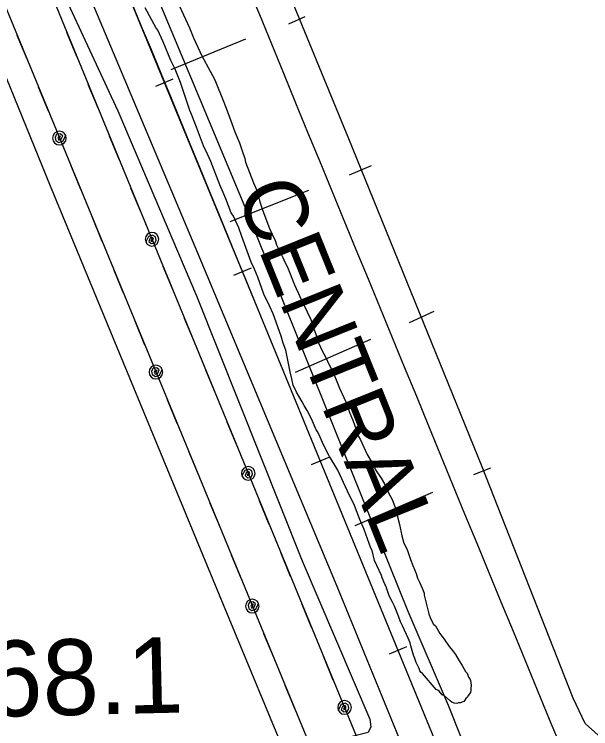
# Model space of a CAD drawing. Extents: x 3329297 to 3367176, y 649250 to 674653.
# Drawn here: x 3342641 to 3343401, y 667410 to 668353 of the extents above; entities that cross this region are included whole.
import ezdxf

# ---------------------------------------------------------------- set-up
doc = ezdxf.new("R2010")
doc.units = 0
for name, color, linetype in [('V-DTCH-CNTR', 7, 'Continuous'), ('V-RAIL-IDEN', 7, 'Continuous'), ('V-RAIL-TRAK', 7, 'Continuous'), ('V-RIVR-EDGE', 7, 'Continuous'), ('V-ROAD-CNTR', 7, 'Continuous'), ('V-SITE-VEGE', 7, 'Continuous'), ('V-SURV-IDEN', 7, 'Continuous'), ('V-TOPO-SHOR', 7, 'Continuous'), ('V-UTIL-LINE', 7, 'Continuous')]:
    doc.layers.add(name, color=color, linetype=linetype)

msp = doc.modelspace()

# ---------------------------------------------------------------- linework, layer by layer
at = {"layer": 'V-DTCH-CNTR'}
msp.add_lwpolyline([(3342711.14, 668367.54), (3342777.28, 668225.63), (3342880.89, 667981.41), (3343020.51, 667631.63), (3343109.98, 667422.78), (3343111.18, 667412.45), (3343107.47, 667405.12), (3343084.54, 667399.45), (3342918.2, 667366.68), (3342713.17, 667343.6), (3342475.06, 667329.62), (3342352.48, 667320.9), (3342337.13, 667325.89), (3342325.57, 667335.82), (3342259.68, 667450.6), (3342068.64, 667768.07), (3341916.57, 667985.68), (3341762.81, 668205.61)], dxfattribs=at)
at = {"layer": 'V-RAIL-TRAK'}
for points in [[(3345872.39, 660898.26), (3345202.62, 662524.79), (3345202.63, 662524.76), (3343834.7, 665838.96), (3343834.66, 665839.05), (3342962.13, 667964.33), (3342962.13, 667964.33), (3342142.3, 669950.69), (3342142.3, 669950.69), (3341846.64, 670653.15)], [(3342827.35, 668258.11), (3342850.46, 668267.65)], [(3342930.36, 668008.53), (3342953.47, 668018.07)], [(3343834.66, 665839.05), (3342962.13, 667964.33)], [(3343032.98, 667758.83), (3343056.11, 667768.33)], [(3343135.53, 667509.06), (3343158.65, 667518.56)]]:
    msp.add_lwpolyline(points, dxfattribs=at)
msp.add_arc((2259538.36, 221964.12), 1171632.73, 22.3749135, 22.47999961, dxfattribs=at)
at = {"layer": 'V-RIVR-EDGE'}
msp.add_spline([(3342816.41, 664076.7), (3342812.76, 664100.73), (3342811.24, 664114.69), (3342810.49, 664125.17), (3342811.67, 664129.43), (3342815.94, 664131.36), (3342822.14, 664130.96), (3342827.58, 664133.66), (3342827.98, 664138.7), (3342825.71, 664163.52), (3342823.01, 664169.35), (3342818.01, 664185.26), (3342816.5, 664200), (3342816.91, 664208.92), (3342818.1, 664220.94), (3342817.34, 664227.14), (3342814.66, 664243.44), (3342809.27, 664257.41), (3342808.51, 664264.01), (3342808.92, 664272.54), (3342814.79, 664296.18), (3342814.82, 664305.49), (3342810.59, 664319.46), (3342799.78, 664338.87), (3342790.88, 664350.14), (3342779.66, 664360.25), (3342778.51, 664365.3), (3342779.3, 664369.17), (3342779.69, 664370.72), (3342785.91, 664376.91), (3342798.35, 664388.13), (3342804.18, 664396.26), (3342807.71, 664410.21), (3342807.34, 664416.8), (3342805.02, 664421.46), (3342805.03, 664424.18), (3342805.05, 664435.04), (3342805.48, 664451.32), (3342803.59, 664468.39), (3342800.14, 664485.46), (3342800.15, 664492.05), (3342800.55, 664495.93), (3342805.6, 664499.41), (3342810.27, 664507.15), (3342811.45, 664513.74), (3342812.65, 664526.54), (3342808.84, 664554.08), (3342808.48, 664564.55), (3342811.98, 664571.52), (3342819.76, 664577.71), (3342825.21, 664588.56), (3342825.62, 664596.7), (3342825.25, 664604.07), (3342821.39, 664610.67), (3342817.54, 664623.86), (3342808.64, 664632.03), (3342807.5, 664639.01), (3342807.51, 664645.61), (3342805.59, 664651.04), (3342795.55, 664667.74), (3342786.28, 664683.28), (3342782.79, 664682.12), (3342779.3, 664685.62), (3342772.36, 664698.82), (3342765.01, 664705.82), (3342757.66, 664715.15), (3342754.96, 664720.97), (3342754.97, 664725.24), (3342756.92, 664729.5), (3342762.36, 664734.91), (3342763.16, 664745.77), (3342759.34, 664768.66), (3342756.66, 664780.69), (3342750.49, 664796.21), (3342738.91, 664818.35), (3342728.88, 664839.31), (3342718.83, 664850.59), (3342704.53, 664870.4), (3342673.21, 664906.93), (3342667.03, 664917.03), (3342662.4, 664928.67), (3342645.77, 664948.1), (3342638.82, 664957.43), (3342632.64, 664969.85), (3342630.72, 664978), (3342626.86, 664984.99), (3342614.87, 664996.66), (3342611.39, 664999.38), (3342609.84, 665001.32), (3342609.85, 665006.36), (3342606.76, 665010.25), (3342597.86, 665020.35), (3342593.22, 665025.41), (3342592.47, 665033.17), (3342590.94, 665044.42), (3342589.42, 665054.5), (3342588.28, 665065.36), (3342585.98, 665077), (3342585.23, 665086.7), (3342585.25, 665096.4), (3342584.88, 665101.05), (3342582.95, 665104.16), (3342580.25, 665109.59), (3342577.16, 665116.97), (3342577.18, 665122.79), (3342577.2, 665131.71), (3342577.22, 665142.56), (3342577.25, 665154.2), (3342576.12, 665167.77), (3342572.7, 665192.99), (3342566.93, 665215.11), (3342563.48, 665229.47), (3342558.85, 665239.95), (3342557.31, 665244.22), (3342555.4, 665255.47), (3342553.11, 665268.66), (3342549.27, 665284.57), (3342541.57, 665307.08), (3342537.34, 665321.83), (3342531.95, 665340.07), (3342533.51, 665343.55), (3342533.53, 665349.76), (3342526.98, 665368.39), (3342525.46, 665379.64), (3342523.54, 665388.18), (3342518.15, 665403.7), (3342515.47, 665416.12), (3342514.34, 665430.86), (3342508.57, 665450.65), (3342503.19, 665470.83), (3342492.38, 665490.63), (3342491.63, 665499.17), (3342490.87, 665508.48), (3342486.28, 665532.92), (3342483.6, 665545.33), (3342477.81, 665557.76), (3342475.93, 665580.26), (3342474.8, 665594.22), (3342470.17, 665605.48), (3342467.87, 665614.4), (3342467.13, 665629.53), (3342466.39, 665643.49), (3342466.82, 665662.1), (3342467.25, 665679.55), (3342463.41, 665695.46), (3342454.93, 665713.71), (3342445.67, 665732.35), (3342448.39, 665735.45), (3342449.55, 665735.05), (3342454.58, 665728.84), (3342456.13, 665730.38), (3342456.13, 665730.77), (3342455.37, 665734.65), (3342442.22, 665750.97), (3342428.7, 665771.56), (3342413.65, 665800.68), (3342398.6, 665832.52), (3342380.47, 665869.41), (3342358.86, 665914.06), (3342350, 665938.51), (3342337.27, 665963.36), (3342312.2, 666021.59), (3342297.17, 666058.47), (3342281.74, 666092.64), (3342274.81, 666112.43), (3342267.5, 666136.11), (3342262.92, 666165.98), (3342261.43, 666190.8), (3342261.45, 666198.56), (3342257.57, 666197.79), (3342255.25, 666199.74), (3342252.93, 666205.17), (3342252.57, 666212.54), (3342252.58, 666219.13), (3342250.29, 666232.71), (3342241.82, 666258.33), (3342236.07, 666285.87), (3342231.81, 666288.99), (3342227.55, 666291.71), (3342219.05, 666302.59), (3342218.67, 666306.86), (3342219.07, 666312.29), (3342210.16, 666314.25), (3342205.13, 666318.91), (3342203.98, 666324.35), (3342203.99, 666330.16), (3342202.08, 666339.09), (3342191.65, 666356.56), (3342180.04, 666369), (3342175.41, 666377.55), (3342164.99, 666396.96), (3342154.58, 666421.81), (3342139.95, 666463.34), (3342130.7, 666487.79), (3342122.99, 666506.43), (3342111.8, 666527.4), (3342098.68, 666554.19), (3342094.83, 666565.83), (3342092.54, 666581.74), (3342088.69, 666594.54), (3342085.25, 666612.78), (3342082.17, 666622.09), (3342072.89, 666631.81), (3342063.22, 666645.41), (3342057.44, 666657.83), (3342049.73, 666678.02), (3342048.22, 666693.14), (3342050.17, 666696.63), (3342050.96, 666704.38), (3342046.71, 666709.05), (3342039.36, 666716.82), (3342032.41, 666729.25), (3342015.81, 666761.09), (3342003.06, 666780.9), (3341996.09, 666786.35), (3341994.95, 666792.55), (3341992.63, 666796.44), (3341982.97, 666811.97), (3341967.13, 666835.28), (3341953.59, 666848.89), (3341946.63, 666857.44), (3341940.45, 666867.92), (3341935.81, 666874.14), (3341919.16, 666884.26), (3341915.69, 666890.09), (3341911.45, 666900.18), (3341899.85, 666913.78), (3341894.82, 666921.16), (3341889.03, 666931.65), (3341869.32, 666956.91), (3341855.01, 666974.78), (3341848.82, 666978.67), (3341839.53, 666986.84), (3341829.09, 667000.44), (3341821.76, 667015.19), (3341819.07, 667024.89), (3341817.15, 667031.1), (3341806.31, 667038.89), (3341788.13, 667056.77), (3341778.46, 667069.98), (3341769.56, 667076.21), (3341762.98, 667079.71), (3341756.02, 667089.04), (3341748.29, 667099.53), (3341738.62, 667112.35), (3341730.89, 667120.12), (3341719.29, 667133.73), (3341714.66, 667143.05), (3341706.55, 667156.64), (3341694.95, 667171.79), (3341682.22, 667198.97), (3341673.73, 667217.22), (3341665.66, 667244.77), (3341658.35, 667270.77), (3341654.5, 667280.86), (3341646.79, 667297.56), (3341633.67, 667325.51), (3341621.31, 667347.26), (3341603.92, 667370.57), (3341601.61, 667379.11), (3341595.05, 667392.31), (3341586.57, 667412.5), (3341578.1, 667435.79), (3341568.43, 667448.22), (3341554.13, 667467.65), (3341537.52, 667492.51), (3341516.66, 667523.97), (3341476.08, 667581.85), (3341429.71, 667650.22), (3341398.03, 667697.22), (3341370.98, 667737.23), (3341354.76, 667763.64), (3341343.55, 667778.41), (3341338.9, 667782.3), (3341332.33, 667790.07), (3341325.39, 667805.99), (3341317.65, 667814.15), (3341305.28, 667827.37), (3341300.64, 667833.19), (3341282.89, 667869.69), (3341259.72, 667911.24), (3341224.58, 667969.5), (3341190.57, 668018.45), (3341159.67, 668067), (3341126.02, 668105.48), (3341085.81, 668151.72), (3341034.77, 668213.12), (3340998.8, 668250.83), (3340967.07, 668282.32), (3340929.92, 668312.66), (3340887.35, 668349.99), (3340852.52, 668378), (3340818.08, 668406.01), (3340783.64, 668439.06), (3340747.67, 668475.99), (3340722.92, 668504.36), (3340704.36, 668525.73), (3340693.92, 668537.01), (3340680.75, 668543.24), (3340672.61, 668546.75), (3340664.48, 668552.59), (3340650.93, 668563.48), (3340645.91, 668568.92), (3340640.88, 668576.69), (3340634.7, 668584.08), (3340619.62, 668601.57), (3340609.54, 668604.69), (3340603.74, 668608.97), (3340599.1, 668614.41), (3340595.62, 668621.01), (3340589.43, 668627.24), (3340567.76, 668645.9), (3340549.95, 668659.13), (3340496.93, 668702.7), (3340430.76, 668760.64), (3340383.93, 668798.76), (3340346.77, 668824.45), (3340316.96, 668845.08), (3340289.86, 668863.37), (3340255.41, 668891.77), (3340209.37, 668936.09), (3340181.13, 668962.92), (3340159.06, 668977.32), (3340134.29, 668996.39), (3340120.75, 669009.22), (3340113.4, 669017.77), (3340109.92, 669023.59), (3340107.6, 669025.92), (3340099.85, 669026.72), (3340094.42, 669027.9), (3340089.39, 669030.24), (3340085.14, 669036.45), (3340084.76, 669043.04), (3340082.06, 669046.15), (3340066.19, 669058.99), (3340051.1, 669071.44), (3340041.8, 669077.66), (3339987.61, 669116.19), (3339929.52, 669149.3), (3339882.28, 669177.34), (3339823.8, 669212), (3339768.82, 669245.87), (3339704.94, 669289.46), (3339659.64, 669320.6), (3339613.98, 669359.49), (3339576.03, 669382.85), (3339562.87, 669392.97), (3339559.39, 669394.53), (3339555.89, 669394.15), (3339553.17, 669389.89), (3339550.84, 669388.73), (3339546.19, 669392.24), (3339540.39, 669395.35), (3339537.28, 669393.03), (3339533.01, 669392.66), (3339518.67, 669398.12), (3339507.83, 669404.74), (3339498.93, 669411.35), (3339490.01, 669411.38), (3339486.53, 669416.04), (3339483.43, 669417.6), (3339473.36, 669420.73), (3339460.58, 669427.74), (3339447.8, 669435.52), (3339435.41, 669443.31), (3339423.8, 669453.42), (3339413.36, 669464.7), (3339407.94, 669471.3), (3339393.62, 669479.48), (3339378.13, 669489.21), (3339357.61, 669502.45), (3339355.67, 669504.78), (3339358.39, 669506.33), (3339359.56, 669509.43), (3339359.18, 669510.98), (3339356.48, 669515.25), (3339347.17, 669516.82), (3339341.34, 669512.57), (3339338.24, 669513.36), (3339320.82, 669525.81), (3339311.15, 669534.75), (3339296.06, 669548.75), (3339293.35, 669550.31), (3339286.37, 669549.16), (3339280.93, 669546.46), (3339277.05, 669546.47), (3339268.14, 669549.98), (3339250.71, 669559.72), (3339229.04, 669575.67), (3339210.84, 669586.97), (3339202.33, 669595.13), (3339200.4, 669599.4), (3339200.02, 669604.83), (3339198.1, 669611.04), (3339183.01, 669622.71), (3339166.35, 669632.45)], degree=3, dxfattribs=at)
at = {"layer": 'V-ROAD-CNTR'}
msp.add_arc((4432385.04, 1115911.8), 1177772.25, 202.29730235, 202.42774957, dxfattribs=at)
at = {"layer": 'V-SITE-VEGE'}
for points in [[(3342855.87, 668369.47), (3342872.01, 668335.03), (3342877.19, 668321.99), (3342888.23, 668298.26), (3342899.16, 668277.64)], [(3343163.75, 667519.57), (3343162.82, 667523.43), (3343160.24, 667529.57), (3343153.42, 667544.89), (3343150.07, 667550.99), (3343147.43, 667558.68), (3343142.25, 667571.73), (3343139.71, 667577.08), (3343135.49, 667585.49), (3343131.09, 667598.57), (3343129.44, 667600.84), (3343126, 667609.28), (3343125.1, 667612.36), (3343115.76, 667632.26), (3343112.91, 667645.4), (3343111.24, 667648.45), (3343102.5, 667673.05), (3343096.54, 667686.06), (3343089.6, 667704.5), (3343086.18, 667712.16), (3343081.99, 667719.79), (3343080.29, 667723.62), (3343067.53, 667751.18), (3343063.37, 667758.03), (3343056.7, 667769.46), (3343049.13, 667783.97), (3343044.04, 667794.68), (3343040.62, 667802.34), (3343038.98, 667804.62), (3343032.96, 667819.19), (3343027.09, 667829.87), (3343022.93, 667836.72), (3343020.42, 667841.3), (3343012.9, 667854.26), (3343008.65, 667863.44), (3343006.77, 667871.94), (3343004.85, 667881.22), (3342999.07, 667909.82), (3342995.6, 667919.04), (3342992.9, 667928.29), (3342982.43, 667957.49), (3342977.34, 667968.2), (3342969.73, 667983.49), (3342961.86, 668005.79), (3342957.55, 668016.53), (3342953.3, 668025.72), (3342941.09, 668059.53), (3342936.74, 668071.05), (3342929.92, 668086.37), (3342926.63, 668090.92), (3342919.68, 668109.35), (3342916.24, 668117.79), (3342911.96, 668127.75), (3342899.87, 668158.45), (3342895.58, 668168.42), (3342890.49, 668179.13), (3342880.98, 668203.7), (3342874.9, 668219.82), (3342872.32, 668225.96), (3342859.99, 668262.88), (3342853.07, 668280.54), (3342847.18, 668292), (3342836.88, 668316.53), (3342830.05, 668331.85), (3342827.57, 668335.65), (3342813.32, 668361.6)], [(3342899.16, 668277.64), (3342905.05, 668266.18), (3342917.09, 668237.04), (3342921.43, 668225.52), (3342927.54, 668208.61)], [(3342927.54, 668208.61), (3342931.85, 668197.87), (3342937.86, 668183.29), (3342941.4, 668172.52), (3342944.9, 668162.53), (3342945.86, 668157.89), (3342956.28, 668130.24), (3342960.56, 668120.28), (3342965.08, 668104.09), (3342968.61, 668093.32), (3342977.29, 668070.28), (3342984.92, 668054.21), (3342986.69, 668048.82), (3342995.13, 668032.01), (3342997.71, 668025.87), (3343001.09, 668018.99), (3343010.55, 667995.98), (3343017.38, 667980.66), (3343031.8, 667950.05), (3343035.34, 667939.28), (3343038.84, 667929.28), (3343041.53, 667920.04), (3343047.46, 667907.8), (3343050.81, 667901.69), (3343056.74, 667889.45), (3343060.96, 667881.05), (3343062.67, 667877.22), (3343069.58, 667859.56), (3343075.51, 667847.33), (3343079.76, 667838.14), (3343082.45, 667828.89), (3343087.63, 667815.85), (3343092.87, 667801.24), (3343094.64, 667795.86), (3343097.12, 667792.06), (3343106.46, 667772.16), (3343113.17, 667759.95), (3343117.39, 667751.54), (3343124.81, 667740.92), (3343129, 667733.29), (3343134.96, 667720.27), (3343139.15, 667712.64), (3343142.62, 667703.43), (3343149, 667679.52), (3343151.9, 667664.83), (3343154.63, 667654.8), (3343158.85, 667646.39), (3343163.25, 667633.32), (3343166.66, 667625.66), (3343170.97, 667614.92), (3343172.77, 667608.75), (3343175.31, 667603.39), (3343178.72, 667595.73), (3343181.33, 667588.82), (3343181.42, 667586.49), (3343187.83, 667561.8), (3343189.63, 667555.64), (3343193.82, 667548.01), (3343196.24, 667545.76), (3343202.08, 667535.86), (3343204.56, 667532.06), (3343207.82, 667528.29), (3343214.44, 667518.41), (3343216.89, 667515.39), (3343220.16, 667511.62), (3343222.64, 667507.82), (3343227.64, 667499.45), (3343231.77, 667493.37), (3343235.96, 667485.74), (3343238.38, 667483.5), (3343240.15, 667478.11), (3343241.79, 667475.84), (3343242.66, 667473.53), (3343243.68, 667467.34), (3343243.05, 667463.42), (3343243.14, 667461.08), (3343242.49, 667457.94), (3343239.52, 667453.93), (3343238.84, 667451.57), (3343236.56, 667449.92), (3343235.1, 667447.53), (3343233.6, 667445.91), (3343228.99, 667444.17), (3343226.66, 667444.08), (3343224.36, 667443.21), (3343221.21, 667443.88), (3343218.04, 667445.31), (3343215.65, 667446.78), (3343208.37, 667453.51), (3343205.2, 667454.94), (3343201.13, 667459.46), (3343199.52, 667460.96), (3343197.15, 667461.65), (3343179.19, 667482.77), (3343177.58, 667484.27), (3343175.93, 667486.54), (3343175.03, 667489.62), (3343170.84, 667497.25), (3343169.07, 667502.64), (3343167.34, 667507.25), (3343163.75, 667519.57)]]:
    msp.add_lwpolyline(points, dxfattribs=at)
at = {"layer": 'V-TOPO-SHOR'}
for p, q in [((3343024.19, 668349.39), (3343002.28, 668339.79)), ((3342945.75, 668320.1), (3342847.05, 668279.69)), ((3343111.34, 668153.03), (3343082.37, 668140.77)), ((3343029.05, 668120.41), (3342924.82, 668078.99)), ((3343194.37, 667960.49), (3343161.52, 667945.7)), ((3343110.65, 667923.84), (3343011.27, 667880.22)), ((3343269.18, 667754.11), (3343246.45, 667745.27)), ((3343192.45, 667721.7), (3343089.9, 667677.96))]:
    msp.add_line(p, q, dxfattribs=at)
for points in [[(3343607.6, 666477.92), (3343400.86, 666969), (3343361.64, 667068.28), (3343213.67, 667440.59), (3343160.21, 667564.69), (3342949.86, 668087.7), (3342709.25, 668663.87), (3342504.2, 669195.76)], [(3342461.85, 669075.03), (3342460.14, 669039.55), (3342469.08, 669005.85), (3342492.23, 668961.54), (3342513.61, 668910.13), (3342645.48, 668608.75), (3342704.31, 668461.6), (3342882.53, 668037.89), (3343066.11, 667598.22), (3343153.45, 667385.48), (3343258.64, 667117.76), (3343324.58, 666963.53), (3343508.18, 666509.67), (3343520.64, 666488.4), (3343517.12, 666474.2), (3343502.94, 666468.85), (3343071.85, 666437.87)], [(3343814.6, 666459.62), (3343732.94, 666652.84), (3343588.17, 667006.05), (3343584.44, 667022.06), (3343577.02, 667038.05), (3343567.15, 667047.89), (3343423.63, 667390.02), (3343394.02, 667417.06), (3343377.95, 667450.28), (3343257.9, 667755.51), (3343224.49, 667837.96), (3343082.18, 668188.72), (3342926.28, 668567.78), (3342856.99, 668736.38), (3342860.65, 668754.86), (3342829.8, 668786.83), (3342812.38, 668876.71), (3342760.4, 669008.4)]]:
    msp.add_lwpolyline(points, dxfattribs=at)
at = {"layer": 'V-UTIL-LINE'}
for points in [[(3345932.08, 660508.54), (3345266.86, 662132.11), (3344424.61, 664169.99), (3343419.02, 666605.5), (3342586.61, 668628.88), (3341907.57, 670274.58), (3341535.58, 671146.22)], [(3341480.75, 671097.04), (3341874.35, 670184.15), (3342489.42, 668700.64), (3343600.75, 666004.86), (3344292.56, 664330.07), (3345012.03, 662588.15), (3345711.48, 660882.58)], [(3343008.45, 667351.99), (3342916.57, 667573.69), (3342688.49, 668126.1), (3342460.36, 668685.76)], [(3342644.12, 668325.36), (3342657.08, 668293.93)], [(3342723, 668297.34), (3342710.07, 668328.78)], [(3342751.16, 668228.9), (3342738.22, 668260.35)], [(3342672.33, 668256.95), (3342685.29, 668225.52)], [(3342700.15, 668189.47), (3342701.71, 668191.89), (3342699.39, 668191.8), (3342697.96, 668189.46), (3342699.36, 668186.89), (3342702.56, 668188.04), (3342704.47, 668192.32), (3342701.35, 668195.23), (3342696.52, 668194.64), (3342694.55, 668190.5), (3342695.32, 668186.1), (3342699.58, 668183.83), (3342704.78, 668185.63), (3342708.47, 668192.9), (3342706.52, 668195.82), (3342703.61, 668197.78), (3342700.17, 668198.47), (3342696.72, 668197.79), (3342693.8, 668195.85), (3342691.84, 668192.93), (3342691.15, 668189.49), (3342691.83, 668186.04), (3342693.77, 668183.12), (3342696.69, 668181.16), (3342700.14, 668180.47), (3342703.58, 668181.15), (3342706.5, 668183.1), (3342708.46, 668186.01), (3342709.15, 668189.46), (3342708.47, 668192.9)], [(3342779.31, 668160.47), (3342766.37, 668191.91)], [(3342715.02, 668153.4), (3342727.98, 668121.97)], [(3342807.46, 668092.04), (3342794.53, 668123.48)], [(3342743.22, 668084.99), (3342756.18, 668053.55)], [(3342822.31, 668055.95), (3342820.74, 668053.54), (3342823.07, 668053.62), (3342824.5, 668055.96), (3342823.1, 668058.53), (3342819.9, 668057.39), (3342817.99, 668053.11), (3342821.11, 668050.2), (3342825.93, 668050.78), (3342827.91, 668054.91), (3342827.14, 668059.32), (3342822.89, 668061.59), (3342817.68, 668059.8), (3342813.98, 668052.53), (3342815.93, 668049.6), (3342818.84, 668047.65), (3342822.29, 668046.95), (3342825.73, 668047.63), (3342828.66, 668049.57), (3342830.61, 668052.49), (3342831.31, 668055.93), (3342830.63, 668059.38), (3342828.69, 668062.3), (3342825.77, 668064.26), (3342822.33, 668064.95), (3342818.88, 668064.28), (3342815.96, 668062.33), (3342814, 668059.42), (3342813.31, 668055.97), (3342813.98, 668052.53)], [(3342771.42, 668016.57), (3342784.38, 667985.14)], [(3342850.07, 667988.46), (3342837.14, 668019.9)], [(3342799.63, 667948.16), (3342812.59, 667916.72)], [(3342878.23, 667920.02), (3342865.29, 667951.47)], [(3342827.45, 667880.68), (3342829.01, 667883.1), (3342826.69, 667883.01), (3342825.25, 667880.67), (3342826.66, 667878.1), (3342829.86, 667879.25), (3342831.77, 667883.53), (3342828.64, 667886.44), (3342823.82, 667885.85), (3342821.85, 667881.72), (3342822.62, 667877.31), (3342826.87, 667875.04), (3342832.08, 667876.84), (3342835.77, 667884.11), (3342833.82, 667887.04), (3342830.91, 667888.99), (3342827.46, 667889.68), (3342824.02, 667889), (3342821.09, 667887.06), (3342819.14, 667884.14), (3342818.45, 667880.7), (3342819.13, 667877.25), (3342821.07, 667874.33), (3342823.99, 667872.37), (3342827.43, 667871.68), (3342830.88, 667872.36), (3342833.8, 667874.31), (3342835.76, 667877.22), (3342836.45, 667880.67), (3342835.77, 667884.11)], [(3342906.38, 667851.59), (3342893.45, 667883.03)], [(3342842.31, 667844.61), (3342855.27, 667813.18)], [(3342934.53, 667783.15), (3342921.6, 667814.6)], [(3342870.52, 667776.2), (3342883.48, 667744.76)], [(3342949.38, 667747.07), (3342947.81, 667744.66), (3342950.14, 667744.74), (3342951.58, 667747.08), (3342950.17, 667749.65), (3342946.97, 667748.51), (3342945.06, 667744.22), (3342948.18, 667741.31), (3342953.01, 667741.9), (3342954.98, 667746.03), (3342954.21, 667750.44), (3342949.96, 667752.71), (3342944.75, 667750.92), (3342941.06, 667743.65), (3342943, 667740.72), (3342945.92, 667738.76), (3342949.36, 667738.07), (3342952.8, 667738.75), (3342955.73, 667740.69), (3342957.69, 667743.61), (3342958.38, 667747.05), (3342957.7, 667750.49), (3342955.76, 667753.42), (3342952.84, 667755.38), (3342949.4, 667756.07), (3342945.96, 667755.39), (3342943.03, 667753.45), (3342941.07, 667750.53), (3342940.38, 667747.09), (3342941.06, 667743.65)], [(3342898.72, 667707.78), (3342911.68, 667676.35)], [(3342977.15, 667679.58), (3342964.21, 667711.02)], [(3342926.93, 667639.37), (3342939.89, 667607.93)], [(3343005.3, 667611.14), (3342992.36, 667642.59)], [(3342954.75, 667571.89), (3342956.31, 667574.31), (3342953.98, 667574.22), (3342952.55, 667571.88), (3342953.96, 667569.31), (3342957.16, 667570.46), (3342959.06, 667574.74), (3342955.94, 667577.65), (3342951.12, 667577.06), (3342949.15, 667572.93), (3342949.91, 667568.52), (3342954.17, 667566.25), (3342959.38, 667568.05), (3342963.07, 667575.32), (3342961.12, 667578.25), (3342958.2, 667580.2), (3342954.76, 667580.89), (3342951.31, 667580.21), (3342948.39, 667578.27), (3342946.44, 667575.35), (3342945.75, 667571.91), (3342946.42, 667568.46), (3342948.37, 667565.54), (3342951.29, 667563.58), (3342954.73, 667562.89), (3342958.18, 667563.57), (3342961.1, 667565.52), (3342963.05, 667568.44), (3342963.75, 667571.88), (3342963.07, 667575.32)], [(3343033.45, 667542.71), (3343020.52, 667574.15)], [(3342969.61, 667535.82), (3342982.57, 667504.39)], [(3343061.6, 667474.27), (3343048.67, 667505.72)], [(3342997.82, 667467.41), (3343010.78, 667435.97)], [(3343076.45, 667438.19), (3343074.89, 667435.77), (3343077.21, 667435.86), (3343078.65, 667438.2), (3343077.24, 667440.77), (3343074.04, 667439.62), (3343072.13, 667435.34), (3343075.25, 667432.43), (3343080.08, 667433.02), (3343082.05, 667437.15), (3343081.29, 667441.56), (3343077.03, 667443.83), (3343071.82, 667442.03), (3343068.13, 667434.76), (3343070.07, 667431.84), (3343072.99, 667429.88), (3343076.43, 667429.19), (3343079.88, 667429.86), (3343082.8, 667431.81), (3343084.76, 667434.72), (3343085.45, 667438.17), (3343084.77, 667441.61), (3343082.83, 667444.54), (3343079.92, 667446.49), (3343076.47, 667447.19), (3343073.03, 667446.51), (3343070.1, 667444.57), (3343068.15, 667441.65), (3343067.45, 667438.21), (3343068.13, 667434.76)]]:
    msp.add_lwpolyline(points, dxfattribs=at)

# ---------------------------------------------------------------- texts
at = {"layer": 'V-RAIL-IDEN'}
msp.add_text('CENTRAL', height=83, rotation=291.95642, dxfattribs=at).set_placement((3342932.2, 668117.67))
at = {"layer": 'V-SURV-IDEN'}
msp.add_text('653+68.1', height=100, rotation=1.28331, dxfattribs=at).set_placement((3342303.25, 667418.91))

doc.saveas('drawing.dxf')
